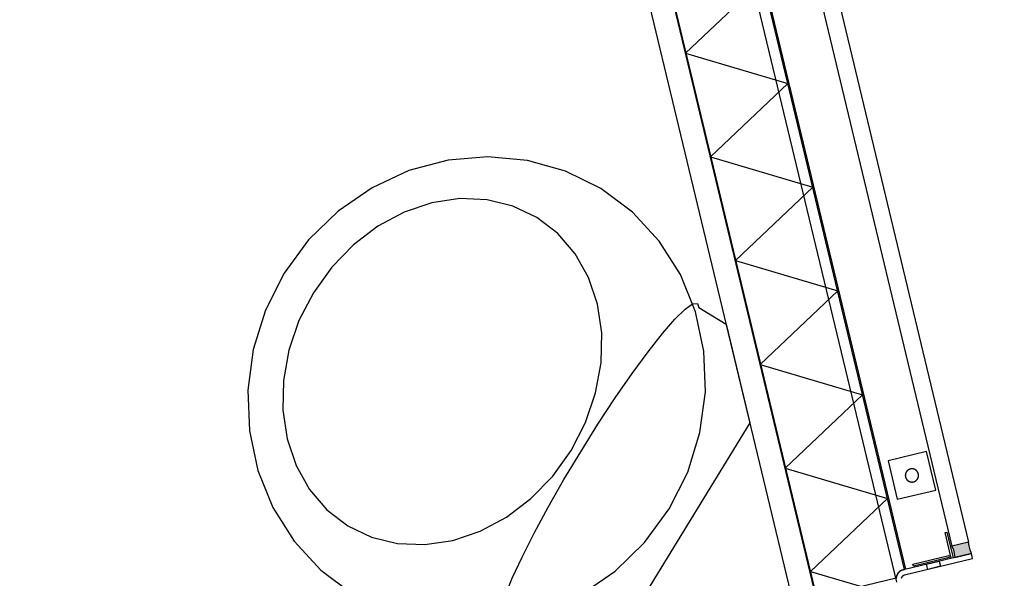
# Model space of a CAD drawing. Header units: millimetres. Extents: x 96940 to 101272, y 432237 to 434659.
# Tile 343 of 398: x 97306.825 to 97307.571, y 433596.952 to 433597.375. Entities that reach past the tile are written whole.
import ezdxf

# ---------------------------------------------------------------- set-up
doc = ezdxf.new("R2010")
doc.units = ezdxf.units.MM
for name, color, linetype in [('BL310---_BUKOZIJN', 1, 'Continuous'), ('R_BN_N_Kabels_en_leidingen_maatvoering', 1, 'Continuous'), ('R_BN_T_N_Eindpunt_Voorziening', 1, 'Continuous'), ('R_BN_T_N_Kokersysteem_Coordinaten', 1, 'Continuous')]:
    doc.layers.add(name, color=color, linetype=linetype)
doc.styles.get("Standard").update_dxf_attribs({"font": 'romans.shx'})
doc.dimstyles.new('RET 1-500', dxfattribs={"dimtxt": 1, "dimasz": 1, "dimexe": 0.3, "dimexo": 0, "dimgap": 0.3, "dimtad": 1, "dimdec": 3, "dimzin": 1, "dimtxsty": 'Standard', "dimcen": 0, "dimclrd": 1, "dimclre": 1, "dimclrt": 7, "dimaunit": 2, "dimadec": 4, "dimazin": 0, "dimtfac": 1, "dimtdec": 3, "dimtofl": 0, "dimtmove": 0, "dimatfit": 0, "dimfxl": 1, "dimarcsym": 0})

# ---------------------------------------------------------------- blocks, each defined once
blk = doc.blocks.new('PWK')
at = {"layer": 'BL310---_BUKOZIJN'}
blk.add_hatch(color=256, dxfattribs=at).paths.add_polyline_path([(2081.119999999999, 3256.999999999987), (2084.071999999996, 3257.373999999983), (2087.047999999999, 3257.373999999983), (2089.999999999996, 3256.999999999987), (2089.999999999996, 3269.999999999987), (2087.047999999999, 3269.625999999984), (2084.071999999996, 3269.625999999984), (2081.119999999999, 3269.999999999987)])
for p, q in [((1098.880000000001, 3269.999999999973), (2081.119999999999, 3269.999999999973)), ((1098.880000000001, 3256.999999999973), (2081.119999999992, 3256.999999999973)), ((2090, 3219.000000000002), (1090, 3219.000000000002)), ((2089.900000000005, 3217.999999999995), (1090.099999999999, 3218.000000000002)), ((1670.903263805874, 3147.999999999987), (1630.488744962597, 3217.999999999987)), ((1670.903263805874, 3147.999999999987), (1711.317782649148, 3217.999999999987)), ((1751.732301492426, 3147.999999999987), (1711.317782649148, 3217.999999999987)), ((1751.732301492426, 3147.999999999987), (1792.146820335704, 3217.999999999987)), ((1832.561339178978, 3147.999999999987), (1792.146820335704, 3217.999999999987)), ((1832.561339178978, 3147.999999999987), (1872.975858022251, 3217.999999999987)), ((1913.390376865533, 3147.999999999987), (1872.975858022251, 3217.999999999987)), ((1913.390376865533, 3147.999999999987), (1953.804895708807, 3217.999999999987)), ((1994.219414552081, 3147.999999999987), (1953.804895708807, 3217.999999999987)), ((1994.219414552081, 3147.999999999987), (2034.633933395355, 3217.999999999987)), ((2074.817512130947, 3148.400000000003), (2034.633933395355, 3217.999999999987)), ((2089.900000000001, 3216.899999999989), (2089.900000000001, 3217.999999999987)), ((2097.999999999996, 3210.000000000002), (1083, 3209.999999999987)), ((2094.900000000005, 3210.191796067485), (2094.900000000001, 3147.999999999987)), ((2074.817512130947, 3148.400000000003), (2094.900000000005, 3183.183889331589)), ((1065.099999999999, 3147.899999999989), (2119.900000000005, 3147.900000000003)), ((2094.900000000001, 3148.400000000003), (1085.099999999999, 3148.399999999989)), ((2094.900000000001, 3148.000000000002), (1085.099999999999, 3147.999999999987)), ((1065.099999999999, 3129.899999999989), (2119.900000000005, 3129.900000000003)), ((1860.604111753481, 3112.907889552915), (1877.595887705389, 3129.899665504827)), ((1877.595887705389, 3129.899665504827), (1954.68466899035, 3129.899665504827)), ((1954.68466899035, 3129.899665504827), (2076.999999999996, 3007.584334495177)), ((1863.097370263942, 3109.587316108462), (1833.109678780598, 3105.049811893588)), ((1856.785735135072, 3108.863238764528), (1857.301923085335, 3112.43412800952)), ((1857.301923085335, 3112.43412800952), (1860.604111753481, 3112.907889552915)), ((1893.688930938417, 3108.800306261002), (1863.097370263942, 3109.587316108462)), ((1833.109678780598, 3105.049811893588), (1804.634488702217, 3095.327093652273)), ((1859.331319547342, 3102.357856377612), (1856.785735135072, 3108.863238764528)), ((1864.875036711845, 3093.108899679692), (1859.331319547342, 3102.357856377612)), ((1923.950272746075, 3102.713531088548), (1893.688930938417, 3108.800306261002)), ((1952.963571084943, 3091.512252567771), (1923.950272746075, 3102.713531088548)), ((1804.634488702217, 3095.327093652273), (1778.536591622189, 3080.712610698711)), ((1873.23303886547, 3081.385069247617), (1864.875036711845, 3093.108899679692)), ((1979.847063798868, 3075.536589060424), (1952.963571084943, 3091.512252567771)), ((1778.536591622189, 3080.712610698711), (1755.60936134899, 3061.653254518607)), ((1884.157838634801, 3067.56113167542), (1873.23303886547, 3081.385069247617)), ((2003.785456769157, 3055.272322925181), (1979.847063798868, 3075.536589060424)), ((1897.324166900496, 3052.047208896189), (1884.157838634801, 3067.56113167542)), ((1755.60936134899, 3061.653254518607), (1736.549298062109, 3038.725317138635)), ((1912.321901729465, 3035.324133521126), (1897.324166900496, 3052.047208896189)), ((2024.050430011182, 3031.334637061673), (2003.785456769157, 3055.272322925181)), ((1736.549298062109, 3038.725317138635), (1721.935522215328, 3012.628127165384)), ((1818.998655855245, 3036.860676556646), (1799.080872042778, 3031.215136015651)), ((1840.237315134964, 3038.728852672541), (1818.998655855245, 3036.860676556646)), ((1862.151968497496, 3036.760267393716), (1840.237315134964, 3038.728852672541)), ((1884.073692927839, 3031.017146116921), (1862.151968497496, 3036.760267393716)), ((1928.698494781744, 3017.886880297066), (1912.321901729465, 3035.324133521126)), ((1799.080872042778, 3031.215136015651), (1781.087125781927, 3021.961229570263)), ((1905.3371009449, 3021.674144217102), (1884.073692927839, 3031.017146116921)), ((2040.027507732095, 3004.448315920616), (2024.050430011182, 3031.334637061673)), ((1781.087125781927, 3021.961229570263), (1765.565424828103, 3009.383921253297)), ((1925.298725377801, 3009.014104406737), (1905.3371009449, 3021.674144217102)), ((1945.951900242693, 3000.265779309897), (1928.698494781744, 3017.886880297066)), ((1721.935522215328, 3012.628127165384), (1712.212803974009, 2984.152937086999)), ((1765.565424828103, 3009.383921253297), (1752.98670229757, 2993.862220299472)), ((1943.349040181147, 2993.421692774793), (1925.298725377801, 3009.014104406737)), ((1963.573001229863, 2983.012373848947), (1945.951900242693, 3000.265779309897)), ((2051.228786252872, 2975.435017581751), (2040.027507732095, 3004.448315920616)), ((1752.98670229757, 2993.862220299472), (1743.734210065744, 2975.868474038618)), ((1958.942158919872, 2975.370670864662), (1943.349040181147, 2993.421692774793)), ((1712.212803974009, 2984.152937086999), (1707.675299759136, 2954.165245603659)), ((1981.010254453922, 2966.635780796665), (1963.573001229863, 2983.012373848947)), ((1743.734210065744, 2975.868474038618), (1738.08866952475, 2955.950690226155)), ((1971.602905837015, 2955.408339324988), (1958.942158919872, 2975.370670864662)), ((1997.733329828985, 2951.6380459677), (1981.010254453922, 2966.635780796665)), ((1707.675299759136, 2954.165245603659), (1708.462309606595, 2923.573684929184)), ((1738.08866952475, 2955.950690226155), (1736.220493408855, 2934.712030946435)), ((1980.946614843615, 2934.144224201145), (1971.602905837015, 2955.408339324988)), ((2013.247252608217, 2938.471717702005), (1997.733329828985, 2951.6380459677)), ((2027.071190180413, 2927.546917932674), (2013.247252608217, 2938.471717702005)), ((1736.220493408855, 2934.712030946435), (1738.189078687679, 2912.797377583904)), ((1986.689736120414, 2912.222499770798), (1980.946614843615, 2934.144224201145)), ((1708.462309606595, 2923.573684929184), (1714.549084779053, 2893.312343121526)), ((2038.795020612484, 2919.188915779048), (2027.071190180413, 2927.546917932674)), ((1738.189078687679, 2912.797377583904), (1743.932199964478, 2890.875653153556)), ((1988.656907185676, 2890.309260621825), (1986.689736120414, 2912.222499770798)), ((1714.549084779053, 2893.312343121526), (1725.75036329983, 2864.299044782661)), ((1743.932199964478, 2890.875653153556), (1753.275201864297, 2869.612245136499)), ((1986.789438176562, 2869.071308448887), (1988.656907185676, 2890.309260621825)), ((1725.75036329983, 2864.299044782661), (1741.726026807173, 2837.415552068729)), ((1753.275201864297, 2869.612245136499), (1765.935241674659, 2849.650620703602)), ((1981.143190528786, 2849.151403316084), (1986.789438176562, 2869.071308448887)), ((1765.935241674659, 2849.650620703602), (1781.527653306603, 2831.600305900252)), ((1971.89069829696, 2831.15765705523), (1981.143190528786, 2849.151403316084)), ((1741.726026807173, 2837.415552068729), (1761.990292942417, 2813.47715909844)), ((1781.527653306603, 2831.600305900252), (1799.578675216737, 2816.007187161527)), ((1959.312682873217, 2815.636663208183), (1971.89069829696, 2831.15765705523)), ((1761.990292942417, 2813.47715909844), (1785.927978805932, 2793.212185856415)), ((1799.578675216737, 2816.007187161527), (1819.541006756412, 2803.346440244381)), ((1943.791689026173, 2803.058647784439), (1959.312682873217, 2815.636663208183)), ((1987.240572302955, 2788.035457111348), (2010.167802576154, 2807.094813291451)), ((1819.541006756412, 2803.346440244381), (1840.805121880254, 2794.002731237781)), ((1925.797942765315, 2793.806155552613), (1943.791689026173, 2803.058647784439)), ((1785.927978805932, 2793.212185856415), (1812.814299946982, 2777.235108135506)), ((1840.805121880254, 2794.002731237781), (1862.726846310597, 2788.259609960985)), ((1905.878037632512, 2788.159907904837), (1925.797942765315, 2793.806155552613)), ((1862.726846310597, 2788.259609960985), (1884.640085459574, 2786.292438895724)), ((1884.640085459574, 2786.292438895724), (1905.878037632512, 2788.159907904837)), ((1961.143382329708, 2773.421681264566), (1987.240572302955, 2788.035457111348)), ((1812.814299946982, 2777.235108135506), (1841.82759828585, 2766.033829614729)), ((1932.666070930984, 2763.69825591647), (1961.143382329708, 2773.421681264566)), ((1841.82759828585, 2766.033829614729), (1872.088940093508, 2759.947054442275)), ((1872.088940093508, 2759.947054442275), (1902.67837944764, 2759.160751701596)), ((1902.67837944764, 2759.160751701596), (1932.666070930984, 2763.69825591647))]:
    blk.add_line(p, q, dxfattribs=at)
for points in [[(2081.119999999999, 3256.999999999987), (2084.071999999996, 3257.373999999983), (2087.047999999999, 3257.373999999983), (2089.999999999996, 3256.999999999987), (2089.999999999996, 3269.999999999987), (2087.047999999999, 3269.625999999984), (2084.071999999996, 3269.625999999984), (2081.119999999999, 3269.999999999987), (2081.119999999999, 3269.999999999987), (2081.119999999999, 3256.999999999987)], [(2037, 3255.002999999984), (2007, 3255.002999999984), (2007, 3225.002999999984), (2037, 3225.002999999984)], [(2089.999999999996, 3255.749999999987), (2089.999999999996, 3254.249999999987), (2069.999999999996, 3254.249999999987), (2069.999999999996, 3255.749999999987)], [(2087.549999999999, 3253.002999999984), (2089.049999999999, 3253.002999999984), (2089.049999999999, 3225.002999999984), (2087.549999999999, 3225.002999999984)], [(2022, 3235.002999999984), (2022.087299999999, 3235.003799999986), (2022.174500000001, 3235.005999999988), (2022.261699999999, 3235.009899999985), (2022.3488, 3235.015199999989), (2022.435799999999, 3235.021999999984), (2022.5226, 3235.030399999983), (2022.609400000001, 3235.040299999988), (2022.695899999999, 3235.051699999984), (2022.782200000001, 3235.064599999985), (2022.868300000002, 3235.078999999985), (2022.954099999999, 3235.094899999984), (2023.0396, 3235.112299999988), (2023.124799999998, 3235.131199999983), (2023.209600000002, 3235.151499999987), (2023.294099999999, 3235.173399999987), (2023.3783, 3235.196699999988), (2023.461900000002, 3235.221499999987), (2023.545099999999, 3235.247699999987), (2023.627899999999, 3235.275399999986), (2023.7101, 3235.30459999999), (2023.7919, 3235.335099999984), (2023.873100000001, 3235.36709999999), (2023.953699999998, 3235.400499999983), (2024.0337, 3235.435299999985), (2024.113099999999, 3235.471499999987), (2024.191899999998, 3235.50909999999), (2024.27, 3235.54799999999), (2024.347399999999, 3235.58829999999), (2024.4241, 3235.629899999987), (2024.5, 3235.672899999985), (2024.575199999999, 3235.717199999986), (2024.649600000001, 3235.762799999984), (2024.723299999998, 3235.809699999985), (2024.796000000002, 3235.857799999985), (2024.867899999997, 3235.907299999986), (2024.938999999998, 3235.957899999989), (2025.009099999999, 3236.009899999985), (2025.078399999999, 3236.062999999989), (2025.146699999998, 3236.117299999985), (2025.213899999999, 3236.172799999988), (2025.280299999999, 3236.229499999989), (2025.345699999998, 3236.287299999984), (2025.41, 3236.346299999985), (2025.473299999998, 3236.406399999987), (2025.535499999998, 3236.467499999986), (2025.596700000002, 3236.529699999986), (2025.656800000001, 3236.592999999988), (2025.715700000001, 3236.657399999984), (2025.7736, 3236.722699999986), (2025.830300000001, 3236.789099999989), (2025.885699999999, 3236.856399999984), (2025.9401, 3236.92469999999), (2025.993200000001, 3236.993899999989), (2026.045099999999, 3237.064099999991), (2026.095799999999, 3237.135199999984), (2026.145199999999, 3237.206999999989), (2026.1934, 3237.279799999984), (2026.2402, 3237.353399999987), (2026.285899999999, 3237.427799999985), (2026.330099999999, 3237.502999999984), (2026.373100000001, 3237.578999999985), (2026.414700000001, 3237.655599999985), (2026.455000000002, 3237.733099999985), (2026.493999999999, 3237.811199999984), (2026.531600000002, 3237.889899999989), (2026.5677, 3237.969399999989), (2026.602500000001, 3238.049299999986), (2026.635900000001, 3238.129999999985), (2026.6679, 3238.211199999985), (2026.698499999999, 3238.292899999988), (2026.727599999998, 3238.375199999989), (2026.755300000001, 3238.457999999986), (2026.781500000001, 3238.541099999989), (2026.8063, 3238.624799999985), (2026.829600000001, 3238.708899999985), (2026.851500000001, 3238.79339999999), (2026.871899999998, 3238.878299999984), (2026.8907, 3238.963399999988), (2026.908100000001, 3239.048999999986), (2026.923999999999, 3239.134799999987), (2026.938399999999, 3239.220899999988), (2026.951300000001, 3239.30719999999), (2026.9627, 3239.393699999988), (2026.972600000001, 3239.480399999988), (2026.981, 3239.567199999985), (2026.987799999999, 3239.654199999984), (2026.9931, 3239.741399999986), (2026.996999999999, 3239.828599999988), (2026.999199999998, 3239.915699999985), (2027, 3240.002999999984), (2026.999199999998, 3240.090299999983), (2026.996999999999, 3240.177499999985), (2026.9931, 3240.264699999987), (2026.987799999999, 3240.351799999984), (2026.981, 3240.438799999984), (2026.972600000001, 3240.525599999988), (2026.9627, 3240.612399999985), (2026.951300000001, 3240.69889999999), (2026.938399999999, 3240.785199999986), (2026.923999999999, 3240.871199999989), (2026.908100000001, 3240.956999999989), (2026.8907, 3241.042599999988), (2026.871800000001, 3241.127799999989), (2026.851500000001, 3241.212599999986), (2026.829600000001, 3241.297099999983), (2026.8063, 3241.381199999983), (2026.781500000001, 3241.464899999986), (2026.755300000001, 3241.548099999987), (2026.727599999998, 3241.630899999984), (2026.698400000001, 3241.713099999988), (2026.6679, 3241.794799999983), (2026.635900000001, 3241.875999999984), (2026.602500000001, 3241.95669999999), (2026.5677, 3242.036699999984), (2026.531500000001, 3242.116099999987), (2026.493900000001, 3242.19489999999), (2026.455000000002, 3242.272899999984), (2026.414700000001, 3242.35039999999), (2026.373100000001, 3242.427099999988), (2026.330099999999, 3242.502999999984), (2026.285799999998, 3242.578199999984), (2026.2402, 3242.652599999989), (2026.1934, 3242.726199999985), (2026.145199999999, 3242.798999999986), (2026.095699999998, 3242.870899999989), (2026.045099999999, 3242.94199999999), (2025.9931, 3243.012099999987), (2025.9401, 3243.081299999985), (2025.885699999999, 3243.149599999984), (2025.8302, 3243.216899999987), (2025.773499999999, 3243.28329999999), (2025.715700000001, 3243.34869999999), (2025.6567, 3243.412999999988), (2025.596700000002, 3243.476299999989), (2025.535499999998, 3243.53849999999), (2025.473299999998, 3243.599699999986), (2025.41, 3243.659799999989), (2025.345600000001, 3243.718699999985), (2025.280299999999, 3243.776499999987), (2025.213899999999, 3243.833199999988), (2025.1466, 3243.88869999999), (2025.078300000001, 3243.943099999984), (2025.009099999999, 3243.996199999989), (2024.938900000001, 3244.048099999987), (2024.867899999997, 3244.09869999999), (2024.796000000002, 3244.148199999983), (2024.7232, 3244.196399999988), (2024.649600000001, 3244.243199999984), (2024.575199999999, 3244.288899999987), (2024.5, 3244.333099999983), (2024.4241, 3244.376099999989), (2024.347399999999, 3244.417699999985), (2024.269899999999, 3244.457999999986), (2024.191800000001, 3244.49699999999), (2024.113099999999, 3244.534599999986), (2024.0337, 3244.570699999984), (2023.953699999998, 3244.605499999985), (2023.873, 3244.638899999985), (2023.791799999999, 3244.670899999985), (2023.7101, 3244.70149999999), (2023.627899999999, 3244.73059999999), (2023.545099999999, 3244.758299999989), (2023.461900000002, 3244.784499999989), (2023.378199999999, 3244.809299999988), (2023.294099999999, 3244.832599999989), (2023.209600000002, 3244.854499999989), (2023.124799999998, 3244.874799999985), (2023.0396, 3244.893699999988), (2022.953999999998, 3244.911099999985), (2022.868200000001, 3244.926999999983), (2022.7821, 3244.941399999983), (2022.695899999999, 3244.954299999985), (2022.609400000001, 3244.965699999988), (2022.5226, 3244.975599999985), (2022.435799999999, 3244.983999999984), (2022.3488, 3244.990799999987), (2022.261599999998, 3244.996099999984), (2022.174500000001, 3244.999999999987), (2022.087299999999, 3245.00219999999), (2022, 3245.002999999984), (2021.912700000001, 3245.00219999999), (2021.825499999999, 3244.999999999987), (2021.738400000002, 3244.996099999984), (2021.6512, 3244.990799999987), (2021.564200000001, 3244.983999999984), (2021.4774, 3244.975599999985), (2021.390599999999, 3244.965699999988), (2021.304100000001, 3244.954299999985), (2021.2179, 3244.941399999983), (2021.131799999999, 3244.926999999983), (2021.046000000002, 3244.911099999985), (2020.9604, 3244.893699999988), (2020.875200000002, 3244.874799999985), (2020.790399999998, 3244.854499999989), (2020.705900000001, 3244.832599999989), (2020.621800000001, 3244.809299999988), (2020.538099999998, 3244.784499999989), (2020.454900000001, 3244.758299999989), (2020.372100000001, 3244.73059999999), (2020.2899, 3244.70149999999), (2020.208200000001, 3244.670899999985), (2020.127, 3244.638899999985), (2020.046300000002, 3244.605499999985), (2019.9663, 3244.570699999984), (2019.886899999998, 3244.534599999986), (2019.808199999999, 3244.49699999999), (2019.730100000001, 3244.457999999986), (2019.652600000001, 3244.417699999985), (2019.5759, 3244.376099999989), (2019.5, 3244.333099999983), (2019.424800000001, 3244.288899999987), (2019.350399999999, 3244.243199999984), (2019.2768, 3244.196399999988), (2019.203999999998, 3244.148199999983), (2019.132099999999, 3244.09869999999), (2019.061099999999, 3244.048099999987), (2018.990900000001, 3243.996199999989), (2018.921699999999, 3243.943099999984), (2018.8534, 3243.88869999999), (2018.786099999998, 3243.833199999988), (2018.719700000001, 3243.776499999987), (2018.654399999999, 3243.718699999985), (2018.59, 3243.659799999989), (2018.526700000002, 3243.599699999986), (2018.464500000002, 3243.53849999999), (2018.403299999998, 3243.476299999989), (2018.3433, 3243.412999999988), (2018.284299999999, 3243.34869999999), (2018.226500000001, 3243.28329999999), (2018.1698, 3243.216899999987), (2018.114300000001, 3243.149599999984), (2018.0599, 3243.081299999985), (2018.0069, 3243.012099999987), (2017.954900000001, 3242.94199999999), (2017.904300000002, 3242.870899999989), (2017.854800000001, 3242.798999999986), (2017.8066, 3242.726199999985), (2017.7598, 3242.652599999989), (2017.714200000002, 3242.578199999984), (2017.669900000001, 3242.502999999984), (2017.626899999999, 3242.427099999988), (2017.585299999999, 3242.35039999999), (2017.544999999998, 3242.272899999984), (2017.506099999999, 3242.19489999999), (2017.468499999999, 3242.116099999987), (2017.4323, 3242.036699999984), (2017.397499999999, 3241.95669999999), (2017.364099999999, 3241.875999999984), (2017.3321, 3241.794799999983), (2017.301599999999, 3241.713099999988), (2017.272400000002, 3241.630899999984), (2017.244699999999, 3241.548099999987), (2017.218499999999, 3241.464899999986), (2017.1937, 3241.381199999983), (2017.170399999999, 3241.297099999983), (2017.148499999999, 3241.212599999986), (2017.128199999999, 3241.127799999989), (2017.1093, 3241.042599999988), (2017.091899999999, 3240.956999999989), (2017.076000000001, 3240.871199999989), (2017.061600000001, 3240.785199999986), (2017.048699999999, 3240.69889999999), (2017.0373, 3240.612399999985), (2017.027399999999, 3240.525599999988), (2017.019, 3240.438799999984), (2017.012200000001, 3240.351799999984), (2017.0069, 3240.264699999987), (2017.003000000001, 3240.177499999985), (2017.000800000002, 3240.090299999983), (2017, 3240.002999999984), (2017.000800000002, 3239.915699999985), (2017.003000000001, 3239.828599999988), (2017.0069, 3239.741399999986), (2017.012200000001, 3239.654199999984), (2017.019, 3239.567199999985), (2017.027399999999, 3239.480399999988), (2017.0373, 3239.393699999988), (2017.048699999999, 3239.30719999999), (2017.061600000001, 3239.220899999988), (2017.076000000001, 3239.134799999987), (2017.091899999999, 3239.048999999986), (2017.1093, 3238.963399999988), (2017.128100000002, 3238.878299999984), (2017.148499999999, 3238.79339999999), (2017.170399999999, 3238.708899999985), (2017.1937, 3238.624799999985), (2017.218499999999, 3238.541099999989), (2017.244699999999, 3238.457999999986), (2017.272400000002, 3238.375199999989), (2017.301500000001, 3238.292899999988), (2017.3321, 3238.211199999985), (2017.364099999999, 3238.129999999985), (2017.397499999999, 3238.049299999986), (2017.4323, 3237.969399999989), (2017.468399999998, 3237.889899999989), (2017.506000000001, 3237.811199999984), (2017.544999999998, 3237.733099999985), (2017.585299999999, 3237.655599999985), (2017.626899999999, 3237.578999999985), (2017.669900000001, 3237.502999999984), (2017.714100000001, 3237.427799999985), (2017.7598, 3237.353399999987), (2017.8066, 3237.279799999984), (2017.854800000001, 3237.206999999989), (2017.904200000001, 3237.135199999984), (2017.954900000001, 3237.064099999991), (2018.006799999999, 3236.993899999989), (2018.0599, 3236.92469999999), (2018.114300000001, 3236.856399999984), (2018.169699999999, 3236.789099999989), (2018.2264, 3236.722699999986), (2018.284299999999, 3236.657399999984), (2018.343199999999, 3236.592999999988), (2018.403299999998, 3236.529699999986), (2018.464500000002, 3236.467499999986), (2018.526700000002, 3236.406399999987), (2018.59, 3236.346299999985), (2018.654300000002, 3236.287299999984), (2018.719700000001, 3236.229499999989), (2018.786099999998, 3236.172799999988), (2018.853299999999, 3236.117299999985), (2018.921600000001, 3236.062999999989), (2018.990900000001, 3236.009899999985), (2019.061000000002, 3235.957899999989), (2019.132099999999, 3235.907299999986), (2019.203999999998, 3235.857799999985), (2019.276700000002, 3235.809699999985), (2019.350399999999, 3235.762799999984), (2019.424800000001, 3235.717199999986), (2019.5, 3235.672899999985), (2019.5759, 3235.629899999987), (2019.652600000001, 3235.58829999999), (2019.73, 3235.54799999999), (2019.808100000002, 3235.50909999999), (2019.886899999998, 3235.471499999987), (2019.9663, 3235.435299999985), (2020.046300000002, 3235.400499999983), (2020.126899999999, 3235.36709999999), (2020.2081, 3235.335099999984), (2020.2899, 3235.30459999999), (2020.372100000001, 3235.275399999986), (2020.454900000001, 3235.247699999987), (2020.538099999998, 3235.221499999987), (2020.6217, 3235.196699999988), (2020.705900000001, 3235.173399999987), (2020.790399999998, 3235.151499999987), (2020.875200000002, 3235.131199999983), (2020.9604, 3235.112299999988), (2021.045900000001, 3235.094899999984), (2021.131699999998, 3235.078999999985), (2021.217799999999, 3235.064599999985), (2021.304100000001, 3235.051699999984), (2021.390599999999, 3235.040299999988), (2021.4774, 3235.030399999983), (2021.564200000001, 3235.021999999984), (2021.6512, 3235.015199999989), (2021.738300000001, 3235.009899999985), (2021.825499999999, 3235.005999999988), (2021.912799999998, 3235.003799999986)], [(2090.049999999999, 3245.002999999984), (2094, 3245.002999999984), (2094, 3235.002999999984), (2090.049999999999, 3235.002999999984)]]:
    blk.add_lwpolyline(points, close=True, dxfattribs=at)
blk.add_lwpolyline([(2095.973900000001, 3214.180899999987), (2095.924899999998, 3214.199299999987), (2095.876100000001, 3214.21849999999), (2095.827799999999, 3214.238499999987), (2095.7798, 3214.25939999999), (2095.732100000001, 3214.281099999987), (2095.6849, 3214.303599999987), (2095.637999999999, 3214.326999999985), (2095.591500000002, 3214.351199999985), (2095.545599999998, 3214.376099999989), (2095.5, 3214.401899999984), (2095.454900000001, 3214.428499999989), (2095.410199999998, 3214.455899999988), (2095.366000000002, 3214.483999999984), (2095.322400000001, 3214.512899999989), (2095.279300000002, 3214.542599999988), (2095.2366, 3214.572999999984), (2095.194499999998, 3214.604099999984), (2095.152999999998, 3214.635999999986), (2095.112000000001, 3214.668599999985), (2095.071599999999, 3214.701899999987), (2095.031800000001, 3214.735899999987), (2094.992599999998, 3214.770599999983), (2094.953999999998, 3214.805999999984), (2094.916000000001, 3214.841999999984), (2094.878700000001, 3214.878699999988), (2094.842000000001, 3214.915999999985), (2094.805899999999, 3214.953999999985), (2094.7706, 3214.992599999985), (2094.7359, 3215.031799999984), (2094.701799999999, 3215.071699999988), (2094.668600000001, 3215.111999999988), (2094.635999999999, 3215.152999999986), (2094.6041, 3215.19459999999), (2094.572899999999, 3215.236699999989), (2094.5425, 3215.279299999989), (2094.512900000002, 3215.322399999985), (2094.484, 3215.366099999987), (2094.455900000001, 3215.410199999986), (2094.428500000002, 3215.454899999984), (2094.401900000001, 3215.499999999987), (2094.376100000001, 3215.545599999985), (2094.351200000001, 3215.591599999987), (2094.326999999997, 3215.637999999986), (2094.303599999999, 3215.684899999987), (2094.2811, 3215.732199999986), (2094.259399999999, 3215.779799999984), (2094.238499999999, 3215.827799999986), (2094.218399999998, 3215.876199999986), (2094.1993, 3215.924899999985), (2094.180899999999, 3215.973999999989), (2094.163399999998, 3216.023299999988), (2094.146800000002, 3216.072999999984), (2094.131099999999, 3216.122899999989), (2094.1162, 3216.173099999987), (2094.102200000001, 3216.223599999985), (2094.089100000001, 3216.274299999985), (2094.0769, 3216.325199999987), (2094.065600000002, 3216.376299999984), (2094.055099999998, 3216.42759999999), (2094.045599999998, 3216.479099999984), (2094.036899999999, 3216.53069999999), (2094.029200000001, 3216.582499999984), (2094.022400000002, 3216.63439999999), (2094.0164, 3216.686399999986), (2094.011399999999, 3216.738499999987), (2094.007299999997, 3216.790699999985), (2094.004099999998, 3216.842999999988), (2094.001799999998, 3216.895299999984), (2094.000500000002, 3216.947599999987), (2094, 3216.999999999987), (2094, 3269.999999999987), (2090, 3269.999999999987), (2090, 3216.999999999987), (2090.001100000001, 3216.877799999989), (2090.004300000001, 3216.755799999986), (2090.009599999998, 3216.633699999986), (2090.017, 3216.51169999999), (2090.026600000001, 3216.389899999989), (2090.0383, 3216.268299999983), (2090.052199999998, 3216.146999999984), (2090.0681, 3216.025899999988), (2090.086199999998, 3215.904999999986), (2090.106299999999, 3215.784499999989), (2090.1286, 3215.664299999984), (2090.152999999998, 3215.544599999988), (2090.179400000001, 3215.425399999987), (2090.207900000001, 3215.306599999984), (2090.238499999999, 3215.188299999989), (2090.271199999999, 3215.070599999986), (2090.305899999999, 3214.953399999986), (2090.3426, 3214.836999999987), (2090.381399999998, 3214.72109999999), (2090.4221, 3214.60589999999), (2090.464899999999, 3214.491399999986), (2090.509699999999, 3214.377799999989), (2090.556499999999, 3214.264899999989), (2090.605199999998, 3214.152899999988), (2090.6558, 3214.041699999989), (2090.7084, 3213.931399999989), (2090.762900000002, 3213.822099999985), (2090.8194, 3213.713699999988), (2090.8776, 3213.606399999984), (2090.9378, 3213.499999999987), (2090.999799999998, 3213.394799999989), (2091.063699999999, 3213.290599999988), (2091.129300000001, 3213.187499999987), (2091.1967, 3213.085599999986), (2091.265899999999, 3212.984999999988), (2091.336900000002, 3212.885499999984), (2091.409500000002, 3212.787299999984), (2091.483899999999, 3212.690399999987), (2091.559999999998, 3212.594799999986), (2091.637600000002, 3212.500599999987), (2091.717000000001, 3212.407599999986), (2091.797999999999, 3212.316099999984), (2091.880499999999, 3212.22599999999), (2091.964599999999, 3212.137399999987), (2092.050199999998, 3212.05029999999), (2092.137300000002, 3211.964699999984), (2092.225999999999, 3211.880599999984), (2092.315999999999, 3211.79799999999), (2092.407599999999, 3211.717099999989), (2092.500500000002, 3211.637699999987), (2092.594700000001, 3211.559999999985), (2092.690300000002, 3211.483999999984), (2092.787199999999, 3211.409599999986), (2092.8855, 3211.336899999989), (2092.984899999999, 3211.265999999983), (2093.085599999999, 3211.196699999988), (2093.187399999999, 3211.129399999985), (2093.290499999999, 3211.063699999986), (2093.394700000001, 3210.99989999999), (2093.5, 3210.937799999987), (2093.606299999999, 3210.877699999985), (2093.713599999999, 3210.819399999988), (2093.822, 3210.762999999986), (2093.9313, 3210.708499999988), (2094.0416, 3210.655899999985), (2094.1528, 3210.605199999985), (2094.264900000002, 3210.556499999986), (2094.377700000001, 3210.509799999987), (2094.491300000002, 3210.464999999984), (2094.605799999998, 3210.422199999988), (2094.720999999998, 3210.381399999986), (2094.836900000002, 3210.342599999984), (2094.953300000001, 3210.305899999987), (2095.070400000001, 3210.27119999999)], dxfattribs=at)
blk.add_arc((2096.899999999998, 3216.899999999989), 7, 180, 253.3984504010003, dxfattribs=at)

msp = doc.modelspace()

# ---------------------------------------------------------------- linework, layer by layer
at = {"layer": 'R_BN_T_N_Eindpunt_Voorziening', "color": 1}
msp.add_lwpolyline([(97310.12119698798, 433598.8865171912, 0.25, 0.25, 0), (97307.03707707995, 433599.0902961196, 5, 5, 0)], format="xyseb", dxfattribs=at)

# ---------------------------------------------------------------- block references
at = {"layer": 'R_BN_T_N_Eindpunt_Voorziening', "color": 1, "xscale": 0.0009999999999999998, "yscale": 0.0009999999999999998, "zscale": 0.0009999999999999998, "rotation": 283.5038322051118}
msp.add_blockref('PWK', (97303.87849444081, 433598.2392052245), dxfattribs=at)

# ---------------------------------------------------------------- leaders
at = {"layer": 'R_BN_N_Kabels_en_leidingen_maatvoering', "color": 1, "annotation_type": 0, "has_hookline": 1, "hookline_direction": 0}
for points, text_width in [([(97301.34293597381, 433597.1907487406), (97313.19240906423, 433593.8319314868), (97313.49240906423, 433593.8319314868)], 10.42857142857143), ([(97301.63238949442, 433597.013501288), (97314.60033971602, 433589.6544065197), (97314.90033971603, 433589.6544065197)], 10.76190476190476)]:
    msp.add_leader(points, dimstyle='RET 1-500', override={"dimasz": 0.3, "dimexe": 0, "dimzin": 0, "dimtofl": 1, "dimatfit": 2}, dxfattribs=dict(at, text_width=text_width))
at = {"layer": 'R_BN_T_N_Kokersysteem_Coordinaten', "color": 7, "annotation_type": 0, "has_hookline": 1, "hookline_direction": 0}
for points, text_width in [([(97301.34293597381, 433597.1907487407), (97310.72505583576, 433606.3751009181), (97311.22505583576, 433606.3751009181)], 5.214285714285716), ([(97301.63238949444, 433597.013501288), (97310.06743831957, 433603.1174757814), (97310.56743831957, 433603.1174757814)], 5.38095238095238)]:
    msp.add_leader(points, dimstyle='RET 1-500', override={"dimasz": 0.5, "dimexe": 0, "dimzin": 0, "dimtofl": 1, "dimatfit": 2}, dxfattribs=dict(at, text_width=text_width))

doc.saveas('drawing.dxf')
